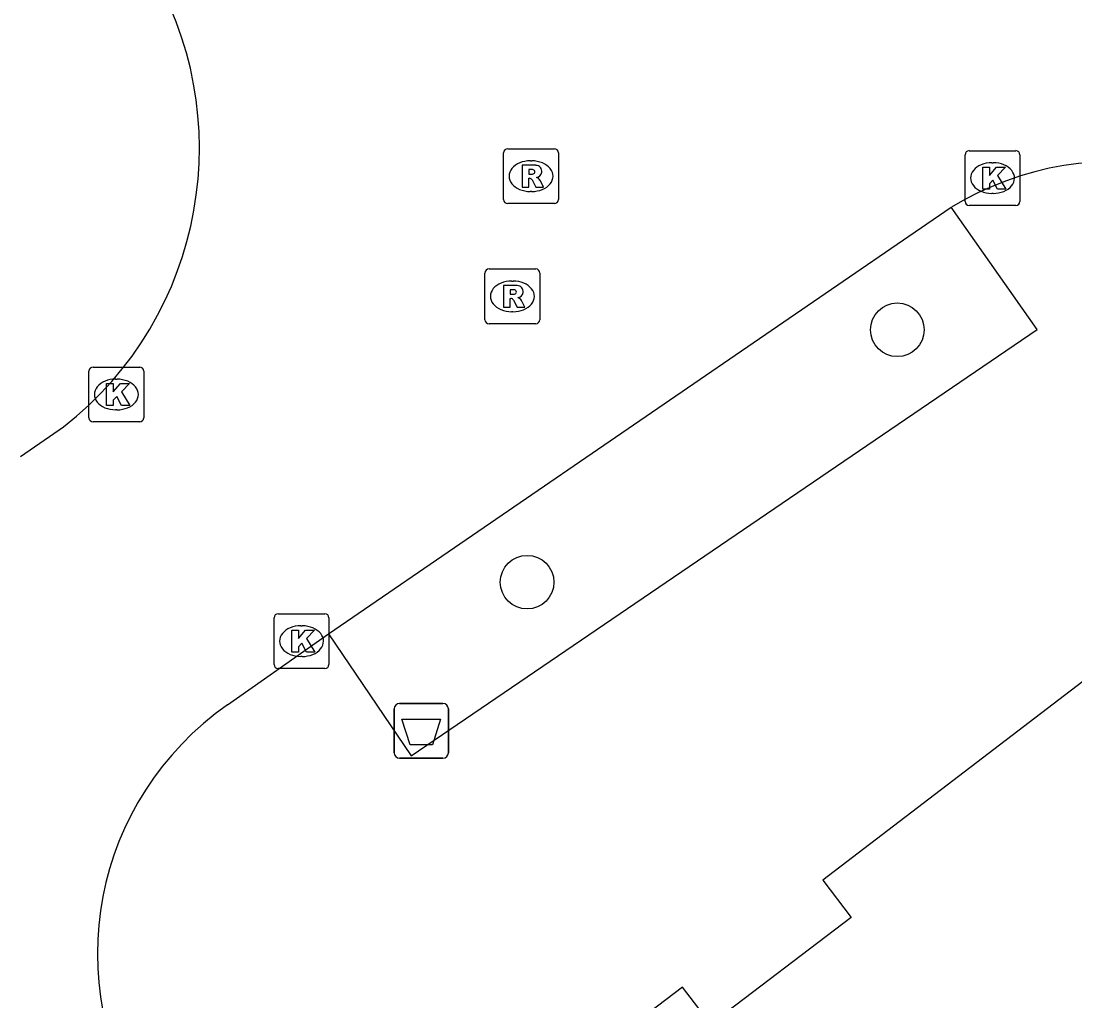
# Model space of a CAD drawing. Extents: x 160037 to 160839, y 385326 to 386441.
# Drawn here: x 160266.07 to 160285.29, y 385968.87 to 385986.75 of the extents above; entities that cross this region are included whole.
import ezdxf

# ---------------------------------------------------------------- set-up
doc = ezdxf.new("R2010")
doc.units = 0
for name, color, linetype in [('IMGEO_Afvalbak', 7, 'Continuous'), ('IMGEO_Boom', 7, 'Continuous'), ('IMGEO_Kolk', 7, 'Continuous'), ('IMGEO_Pand', 7, 'Continuous'), ('IMGEO_Rijbaan_lokaal_open', 7, 'Continuous'), ('IMGEO_Rioolput', 7, 'Continuous'), ('IMGEO_Voetpad_open', 7, 'Continuous')]:
    doc.layers.add(name, color=color, linetype=linetype)

msp = doc.modelspace()

# ---------------------------------------------------------------- linework, layer by layer
at = {"layer": 'IMGEO_Afvalbak'}
for p, q in [((160272.974, 385974.295), (160273.764, 385974.295)), ((160273.764, 385974.295), (160272.974, 385974.295)), ((160272.874, 385973.395), (160272.874, 385974.195)), ((160272.874, 385974.195), (160272.874, 385973.395)), ((160273.864, 385974.195), (160273.864, 385973.395)), ((160273.864, 385973.395), (160273.864, 385974.195)), ((160273.764, 385973.295), (160272.974, 385973.295)), ((160272.974, 385973.295), (160273.764, 385973.295))]:
    msp.add_line(p, q, dxfattribs=at)
msp.add_lwpolyline([(160273.017, 385974.009), (160273.721, 385974.009), (160273.572, 385973.539), (160273.166, 385973.539), (160273.017, 385974.009)], dxfattribs=at)
for centre, start, end in [((160272.974, 385974.195), 90, 180), ((160272.974, 385974.195), 90, 180), ((160273.764, 385974.195), 0, 90), ((160273.764, 385974.195), 360, 90), ((160272.974, 385973.395), 180, 270), ((160272.974, 385973.395), 180, 270), ((160273.764, 385973.395), 270, 0), ((160273.764, 385973.395), 270, 0)]:
    msp.add_arc(centre, 0.1, start, end, dxfattribs=at)
at = {"layer": 'IMGEO_Boom'}
for centre in [(160282.054, 385981.113), (160275.3, 385976.508)]:
    msp.add_circle(centre, 0.489, dxfattribs=at)
at = {"layer": 'IMGEO_Kolk'}
for p, q in [((160283.29, 385983.455), (160283.29, 385984.307)), ((160283.365, 385984.381), (160284.217, 385984.381)), ((160284.291, 385984.307), (160284.291, 385983.455)), ((160283.778, 385984.161), (160283.803, 385984.161)), ((160283.801, 385983.601), (160283.776, 385983.601)), ((160284.217, 385983.381), (160283.365, 385983.381)), ((160267.381, 385980.433), (160268.233, 385980.433)), ((160267.306, 385979.507), (160267.306, 385980.359)), ((160267.794, 385980.213), (160267.819, 385980.213)), ((160268.307, 385980.359), (160268.307, 385979.507)), ((160267.817, 385979.653), (160267.792, 385979.653)), ((160268.233, 385979.433), (160267.381, 385979.433)), ((160270.684, 385975.006), (160270.684, 385975.858)), ((160270.759, 385975.932), (160271.611, 385975.932)), ((160271.685, 385975.858), (160271.685, 385975.006)), ((160271.172, 385975.712), (160271.197, 385975.712)), ((160271.195, 385975.152), (160271.17, 385975.152)), ((160271.611, 385974.932), (160270.759, 385974.932))]:
    msp.add_line(p, q, dxfattribs=at)
for points in [[(160283.29, 385983.455), (160283.29, 385984.307)], [(160283.365, 385984.381), (160284.217, 385984.381)], [(160284.291, 385984.307), (160284.291, 385983.455)], [(160283.611, 385984.081), (160283.734, 385984.081), (160283.734, 385983.93), (160283.864, 385984.081), (160284.028, 385984.081), (160283.882, 385983.93), (160284.035, 385983.681), (160283.883, 385983.681), (160283.798, 385983.845), (160283.734, 385983.778), (160283.734, 385983.681), (160283.611, 385983.681), (160283.611, 385984.081)], [(160284.217, 385983.381), (160283.365, 385983.381)], [(160267.381, 385980.433), (160268.233, 385980.433)], [(160267.306, 385979.507), (160267.306, 385980.359)], [(160268.307, 385980.359), (160268.307, 385979.507)], [(160267.627, 385980.133), (160267.75, 385980.133), (160267.75, 385979.982), (160267.88, 385980.133), (160268.044, 385980.133), (160267.898, 385979.982), (160268.051, 385979.733), (160267.899, 385979.733), (160267.814, 385979.897), (160267.75, 385979.83), (160267.75, 385979.733), (160267.627, 385979.733), (160267.627, 385980.133)], [(160268.233, 385979.433), (160267.381, 385979.433)], [(160270.684, 385975.006), (160270.684, 385975.858)], [(160270.759, 385975.932), (160271.611, 385975.932)], [(160271.685, 385975.858), (160271.685, 385975.006)], [(160271.005, 385975.632), (160271.128, 385975.632), (160271.128, 385975.481), (160271.258, 385975.632), (160271.422, 385975.632), (160271.276, 385975.481), (160271.429, 385975.232), (160271.277, 385975.232), (160271.192, 385975.396), (160271.128, 385975.329), (160271.128, 385975.232), (160271.005, 385975.232), (160271.005, 385975.632)], [(160271.611, 385974.932), (160270.759, 385974.932)]]:
    msp.add_lwpolyline(points, dxfattribs=at)
for centre, start, end in [((160283.367, 385984.305), 91.552, 178.448), ((160283.367, 385984.305), 91.552, 178.448), ((160284.215, 385984.305), 1.552, 88.448), ((160284.215, 385984.305), 1.552, 88.448), ((160283.367, 385983.457), 181.552, 268.448), ((160283.367, 385983.457), 181.552, 268.448), ((160284.215, 385983.457), 271.552, 358.448), ((160284.215, 385983.457), 271.552, 358.448), ((160267.383, 385980.357), 91.552, 178.448), ((160267.383, 385980.357), 91.552, 178.448), ((160268.231, 385980.357), 1.552, 88.448), ((160268.231, 385980.357), 1.552, 88.448), ((160267.383, 385979.509), 181.552, 268.448), ((160267.383, 385979.509), 181.552, 268.448), ((160268.231, 385979.509), 271.552, 358.448), ((160268.231, 385979.509), 271.552, 358.448), ((160270.761, 385975.856), 91.552, 178.448), ((160270.761, 385975.856), 91.552, 178.448), ((160271.609, 385975.856), 1.552, 88.448), ((160271.609, 385975.856), 1.552, 88.448), ((160270.761, 385975.008), 181.552, 268.448), ((160270.761, 385975.008), 181.552, 268.448), ((160271.609, 385975.008), 271.552, 358.448), ((160271.609, 385975.008), 271.552, 358.448)]:
    msp.add_arc(centre, 0.0765, start, end, dxfattribs=at)
for centre, major_axis, ratio, start_param, end_param in [((160283.777, 385983.881), (-0.387, 0.002), 0.722429, 4.712389, 7.853982), ((160283.802, 385983.881), (-0.39, 0.002), 0.717154, 1.570796, 4.712389), ((160267.793, 385979.933), (-0.387, 0.002), 0.722429, 4.712389, 7.853982), ((160267.818, 385979.933), (-0.39, 0.002), 0.717154, 1.570796, 4.712389), ((160271.171, 385975.432), (-0.387, 0.002), 0.722429, 4.712389, 7.853982), ((160271.196, 385975.432), (-0.39, 0.002), 0.717154, 1.570796, 4.712389)]:
    msp.add_ellipse(centre, major_axis=major_axis, ratio=ratio, start_param=start_param, end_param=end_param, dxfattribs=at)
at = {"layer": 'IMGEO_Pand'}
msp.add_lwpolyline([(160290.035, 385972.688), (160287.372, 385976.172), (160280.698, 385971.072), (160281.211, 385970.387), (160278.649, 385968.442), (160278.135, 385969.119), (160274.691, 385966.501), (160275.731, 385965.132), (160273.026, 385963.07)], dxfattribs=at)
at = {"layer": 'IMGEO_Rijbaan_lokaal_open'}
for points in [[(160271.679, 385975.566), (160283.039, 385983.35)], [(160266.843, 385979.339), (160266.061, 385978.794)], [(160269.837, 385974.269), (160271.679, 385975.566)]]:
    msp.add_lwpolyline(points, dxfattribs=at)
for centre, radius, start, end in [((160262.863, 385984.427), 6.459, 308.032, 31.6677), ((160286.063, 385978.329), 5.861, 36.3764, 121.0549), ((160272.994, 385969.726), 5.532, 124.7946, 213.4489)]:
    msp.add_arc(centre, radius, start, end, dxfattribs=at)
at = {"layer": 'IMGEO_Rioolput'}
for p, q in [((160274.946, 385984.416), (160275.798, 385984.416)), ((160274.871, 385983.49), (160274.871, 385984.342)), ((160275.872, 385984.342), (160275.872, 385983.49)), ((160275.359, 385984.196), (160275.384, 385984.196)), ((160275.382, 385983.636), (160275.357, 385983.636)), ((160275.798, 385983.416), (160274.946, 385983.416)), ((160274.531, 385981.297), (160274.531, 385982.149)), ((160274.606, 385982.223), (160275.458, 385982.223)), ((160275.532, 385982.149), (160275.532, 385981.297)), ((160275.019, 385982.003), (160275.044, 385982.003)), ((160275.042, 385981.443), (160275.017, 385981.443)), ((160275.458, 385981.223), (160274.606, 385981.223))]:
    msp.add_line(p, q, dxfattribs=at)
for points in [[(160274.946, 385984.416), (160275.798, 385984.416)], [(160274.871, 385983.49), (160274.871, 385984.342)], [(160275.872, 385984.342), (160275.872, 385983.49)], [(160275.46, 385984.114), (160275.208, 385984.116), (160275.208, 385983.716)], [(160275.386, 385984.035), (160275.332, 385984.035), (160275.332, 385983.954)], [(160275.208, 385983.716), (160275.332, 385983.716), (160275.332, 385983.878), (160275.343, 385983.878)], [(160275.332, 385983.954), (160275.384, 385983.954)], [(160275.39, 385983.849), (160275.461, 385983.716), (160275.601, 385983.716), (160275.536, 385983.842)], [(160275.798, 385983.416), (160274.946, 385983.416)], [(160274.531, 385981.297), (160274.531, 385982.149)], [(160274.606, 385982.223), (160275.458, 385982.223)], [(160275.532, 385982.149), (160275.532, 385981.297)], [(160275.12, 385981.921), (160274.868, 385981.923), (160274.868, 385981.523)], [(160275.046, 385981.842), (160274.992, 385981.842), (160274.992, 385981.761)], [(160274.992, 385981.761), (160275.044, 385981.761)], [(160274.868, 385981.523), (160274.992, 385981.523), (160274.992, 385981.685), (160275.003, 385981.685)], [(160275.05, 385981.656), (160275.121, 385981.523), (160275.261, 385981.523), (160275.196, 385981.649)], [(160275.458, 385981.223), (160274.606, 385981.223)]]:
    msp.add_lwpolyline(points, dxfattribs=at)
for centre, radius, start, end in [((160274.948, 385984.34), 0.0765, 91.552, 178.448), ((160274.948, 385984.34), 0.0765, 91.552, 178.448), ((160275.796, 385984.34), 0.0765, 1.552, 88.448), ((160275.796, 385984.34), 0.0765, 1.552, 88.448), ((160275.392, 385983.939), 0.0964, 77.0061, 93.1865), ((160275.406, 385983.996), 0.0378, 276.6634, 79.6772), ((160275.459, 385984.004), 0.109, 350.3612, 89.416), ((160275.342, 385983.825), 0.0533, 26.0293, 88.6989), ((160275.368, 385984.143), 0.19, 274.7715, 282.9687), ((160275.457, 385984.004), 0.112, 277.5842, 350.9817), ((160275.441, 385983.789), 0.108, 29.5134, 73.7905), ((160274.948, 385983.492), 0.0765, 181.552, 268.448), ((160274.948, 385983.492), 0.0765, 181.552, 268.448), ((160275.796, 385983.492), 0.0765, 271.552, 358.448), ((160275.796, 385983.492), 0.0765, 271.552, 358.448), ((160274.608, 385982.147), 0.0765, 91.552, 178.448), ((160274.608, 385982.147), 0.0765, 91.552, 178.448), ((160275.456, 385982.147), 0.0765, 1.552, 88.448), ((160275.456, 385982.147), 0.0765, 1.552, 88.448), ((160275.119, 385981.811), 0.109, 350.3612, 89.416), ((160275.028, 385981.95), 0.19, 274.7715, 282.9687), ((160275.052, 385981.746), 0.0964, 77.0061, 93.1865), ((160275.066, 385981.803), 0.0378, 276.6634, 79.6772), ((160275.117, 385981.811), 0.112, 277.5842, 350.9817), ((160275.002, 385981.632), 0.0533, 26.0293, 88.6989), ((160275.101, 385981.596), 0.108, 29.5134, 73.7905), ((160274.608, 385981.299), 0.0765, 181.552, 268.448), ((160274.608, 385981.299), 0.0765, 181.552, 268.448), ((160275.456, 385981.299), 0.0765, 271.552, 358.448), ((160275.456, 385981.299), 0.0765, 271.552, 358.448)]:
    msp.add_arc(centre, radius, start, end, dxfattribs=at)
for centre, major_axis, ratio, start_param, end_param in [((160275.358, 385983.916), (-0.387, 0.002), 0.722429, 4.712389, 7.853982), ((160275.383, 385983.916), (-0.39, 0.002), 0.717154, 1.570796, 4.712389), ((160275.018, 385981.723), (-0.387, 0.002), 0.722429, 4.712389, 7.853982), ((160275.043, 385981.723), (-0.39, 0.002), 0.717154, 1.570796, 4.712389)]:
    msp.add_ellipse(centre, major_axis=major_axis, ratio=ratio, start_param=start_param, end_param=end_param, dxfattribs=at)
at = {"layer": 'IMGEO_Voetpad_open'}
msp.add_lwpolyline([(160271.679, 385975.566), (160273.184, 385973.337), (160284.608, 385981.118), (160283.039, 385983.35)], dxfattribs=at)

doc.saveas('drawing.dxf')
